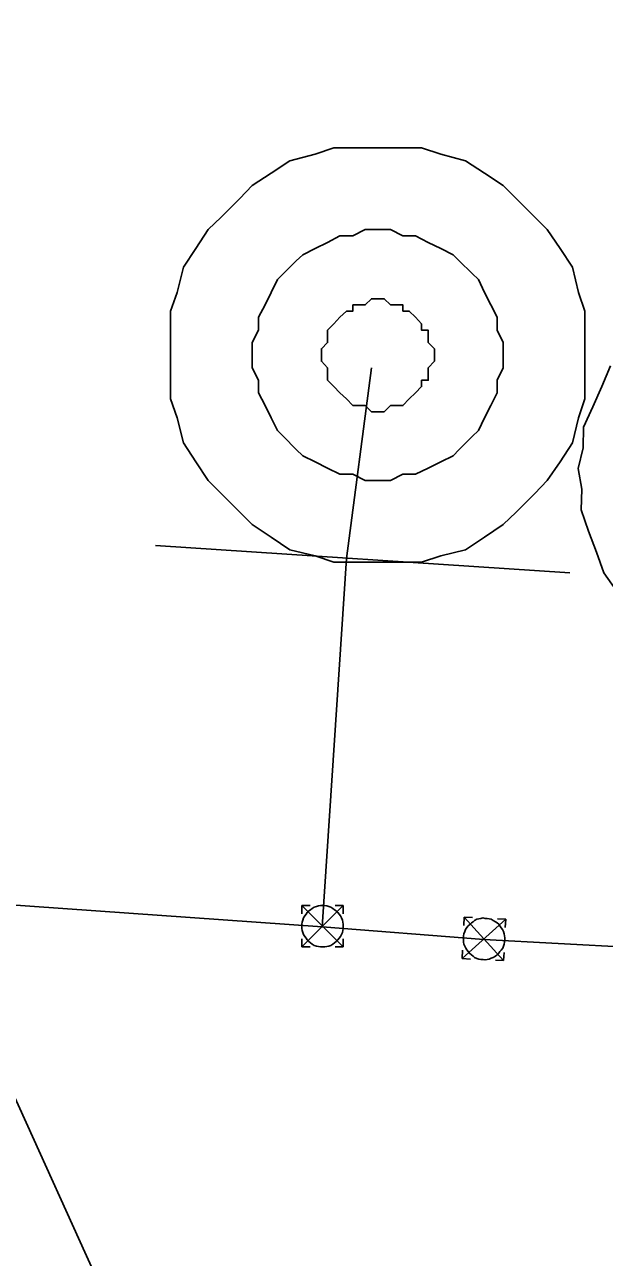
# Model space of a CAD drawing. Extents: x -746464 to -745690, y -1051581 to -1049993.
# Drawn here: x -746315.107 to -746313.708, y -1051022.537 to -1051019.562 of the extents above; entities that cross this region are included whole.
import ezdxf

# ---------------------------------------------------------------- set-up
doc = ezdxf.new("R2010")
doc.units = 0
for name, color, linetype in [('51_PVaK_vodovod_chranicky_objekty', 7, 'Continuous'), ('51_PVaK_vodovod_overena poloha_rad', 7, 'Continuous'), ('55_PREdi_NN_popisy', 7, 'Continuous')]:
    doc.layers.add(name, color=color, linetype=linetype)

msp = doc.modelspace()

# ---------------------------------------------------------------- linework, layer by layer
at = {"layer": '51_PVaK_vodovod_chranicky_objekty'}
for p, q in [((-746313.791, -1051020.885), (-746314.791, -1051020.819)), ((-746314.438, -1051021.788), (-746314.338, -1051021.688)), ((-746314.438, -1051021.688), (-746314.338, -1051021.788)), ((-746314.438, -1051021.688), (-746314.438, -1051021.708)), ((-746314.438, -1051021.688), (-746314.418, -1051021.688)), ((-746314.338, -1051021.688), (-746314.358, -1051021.688)), ((-746314.338, -1051021.688), (-746314.338, -1051021.708)), ((-746314.051, -1051021.816), (-746313.946, -1051021.721)), ((-746314.046, -1051021.716), (-746314.047, -1051021.736)), ((-746314.046, -1051021.716), (-746313.951, -1051021.821)), ((-746314.046, -1051021.716), (-746314.026, -1051021.717)), ((-746313.946, -1051021.721), (-746313.966, -1051021.72)), ((-746313.946, -1051021.721), (-746313.947, -1051021.741)), ((-746314.438, -1051021.788), (-746314.438, -1051021.768)), ((-746314.438, -1051021.788), (-746314.418, -1051021.788)), ((-746314.338, -1051021.788), (-746314.358, -1051021.788)), ((-746314.338, -1051021.788), (-746314.338, -1051021.768)), ((-746314.051, -1051021.816), (-746314.05, -1051021.796)), ((-746314.051, -1051021.816), (-746314.031, -1051021.817)), ((-746313.951, -1051021.821), (-746313.971, -1051021.82)), ((-746313.951, -1051021.821), (-746313.95, -1051021.801))]:
    msp.add_line(p, q, dxfattribs=at)
for points in [[(-746313.755, -1051020.359), (-746313.755, -1051020.314), (-746313.755, -1051020.253), (-746313.77, -1051020.208), (-746313.785, -1051020.147), (-746313.815, -1051020.102), (-746313.846, -1051020.056), (-746313.876, -1051020.026), (-746313.921, -1051019.981), (-746313.952, -1051019.95), (-746313.997, -1051019.92), (-746314.043, -1051019.89), (-746314.103, -1051019.874), (-746314.149, -1051019.859), (-746314.209, -1051019.859), (-746314.255, -1051019.859), (-746314.315, -1051019.859), (-746314.361, -1051019.859), (-746314.406, -1051019.874), (-746314.467, -1051019.89), (-746314.512, -1051019.92), (-746314.558, -1051019.95), (-746314.588, -1051019.981), (-746314.633, -1051020.026), (-746314.664, -1051020.056), (-746314.694, -1051020.102), (-746314.724, -1051020.147), (-746314.739, -1051020.208), (-746314.755, -1051020.253), (-746314.755, -1051020.314), (-746314.755, -1051020.359), (-746314.755, -1051020.42), (-746314.755, -1051020.465), (-746314.739, -1051020.511), (-746314.724, -1051020.571), (-746314.694, -1051020.617), (-746314.664, -1051020.662), (-746314.633, -1051020.693), (-746314.588, -1051020.738), (-746314.558, -1051020.768), (-746314.512, -1051020.799), (-746314.467, -1051020.829), (-746314.406, -1051020.844), (-746314.361, -1051020.859), (-746314.315, -1051020.859), (-746314.255, -1051020.859), (-746314.209, -1051020.859), (-746314.149, -1051020.859), (-746314.103, -1051020.844), (-746314.043, -1051020.829), (-746313.997, -1051020.799), (-746313.952, -1051020.768), (-746313.921, -1051020.738), (-746313.876, -1051020.693), (-746313.846, -1051020.662), (-746313.815, -1051020.617), (-746313.785, -1051020.571), (-746313.77, -1051020.511), (-746313.755, -1051020.465), (-746313.755, -1051020.42), (-746313.755, -1051020.359)], [(-746313.952, -1051020.359), (-746313.952, -1051020.329), (-746313.967, -1051020.299), (-746313.967, -1051020.268), (-746313.982, -1051020.238), (-746313.997, -1051020.208), (-746314.012, -1051020.177), (-746314.027, -1051020.162), (-746314.058, -1051020.132), (-746314.073, -1051020.117), (-746314.103, -1051020.102), (-746314.133, -1051020.087), (-746314.164, -1051020.071), (-746314.194, -1051020.071), (-746314.224, -1051020.056), (-746314.255, -1051020.056), (-746314.285, -1051020.056), (-746314.315, -1051020.071), (-746314.346, -1051020.071), (-746314.376, -1051020.087), (-746314.406, -1051020.102), (-746314.436, -1051020.117), (-746314.452, -1051020.132), (-746314.482, -1051020.162), (-746314.497, -1051020.177), (-746314.512, -1051020.208), (-746314.527, -1051020.238), (-746314.543, -1051020.268), (-746314.543, -1051020.299), (-746314.558, -1051020.329), (-746314.558, -1051020.359), (-746314.558, -1051020.39), (-746314.543, -1051020.42), (-746314.543, -1051020.45), (-746314.527, -1051020.481), (-746314.512, -1051020.511), (-746314.497, -1051020.541), (-746314.482, -1051020.556), (-746314.452, -1051020.587), (-746314.436, -1051020.602), (-746314.406, -1051020.617), (-746314.376, -1051020.632), (-746314.346, -1051020.647), (-746314.315, -1051020.647), (-746314.285, -1051020.662), (-746314.255, -1051020.662), (-746314.224, -1051020.662), (-746314.194, -1051020.647), (-746314.164, -1051020.647), (-746314.133, -1051020.632), (-746314.103, -1051020.617), (-746314.073, -1051020.602), (-746314.058, -1051020.587), (-746314.027, -1051020.556), (-746314.012, -1051020.541), (-746313.997, -1051020.511), (-746313.982, -1051020.481), (-746313.967, -1051020.45), (-746313.967, -1051020.42), (-746313.952, -1051020.39), (-746313.952, -1051020.359)], [(-746314.118, -1051020.359), (-746314.118, -1051020.344), (-746314.133, -1051020.329), (-746314.133, -1051020.314), (-746314.133, -1051020.299), (-746314.149, -1051020.299), (-746314.149, -1051020.284), (-746314.164, -1051020.268), (-746314.179, -1051020.253), (-746314.194, -1051020.253), (-746314.194, -1051020.238), (-746314.209, -1051020.238), (-746314.224, -1051020.238), (-746314.239, -1051020.223), (-746314.255, -1051020.223), (-746314.27, -1051020.223), (-746314.285, -1051020.238), (-746314.3, -1051020.238), (-746314.315, -1051020.238), (-746314.315, -1051020.253), (-746314.33, -1051020.253), (-746314.346, -1051020.268), (-746314.361, -1051020.284), (-746314.376, -1051020.299), (-746314.376, -1051020.314), (-746314.376, -1051020.329), (-746314.391, -1051020.344), (-746314.391, -1051020.359), (-746314.391, -1051020.374), (-746314.376, -1051020.39), (-746314.376, -1051020.405), (-746314.376, -1051020.42), (-746314.361, -1051020.435), (-746314.346, -1051020.45), (-746314.33, -1051020.465), (-746314.315, -1051020.481), (-746314.3, -1051020.481), (-746314.285, -1051020.481), (-746314.27, -1051020.496), (-746314.255, -1051020.496), (-746314.239, -1051020.496), (-746314.224, -1051020.481), (-746314.209, -1051020.481), (-746314.194, -1051020.481), (-746314.179, -1051020.465), (-746314.164, -1051020.45), (-746314.149, -1051020.435), (-746314.149, -1051020.42), (-746314.133, -1051020.42), (-746314.133, -1051020.405), (-746314.133, -1051020.39), (-746314.118, -1051020.374), (-746314.118, -1051020.359)], [(-746313.693, -1051020.385), (-746313.714, -1051020.435), (-746313.736, -1051020.484), (-746313.758, -1051020.533), (-746313.759, -1051020.583), (-746313.771, -1051020.633), (-746313.762, -1051020.683), (-746313.764, -1051020.733), (-746313.746, -1051020.784), (-746313.727, -1051020.835), (-746313.709, -1051020.885), (-746313.68, -1051020.926)], [(-746314.338, -1051021.738), (-746314.338, -1051021.733), (-746314.339, -1051021.728), (-746314.34, -1051021.723), (-746314.342, -1051021.718), (-746314.345, -1051021.713), (-746314.348, -1051021.709), (-746314.351, -1051021.705), (-746314.355, -1051021.701), (-746314.359, -1051021.698), (-746314.363, -1051021.695), (-746314.368, -1051021.692), (-746314.373, -1051021.69), (-746314.378, -1051021.689), (-746314.383, -1051021.688), (-746314.388, -1051021.688), (-746314.393, -1051021.688), (-746314.398, -1051021.689), (-746314.403, -1051021.69), (-746314.408, -1051021.692), (-746314.413, -1051021.695), (-746314.417, -1051021.698), (-746314.421, -1051021.701), (-746314.425, -1051021.705), (-746314.428, -1051021.709), (-746314.431, -1051021.713), (-746314.434, -1051021.718), (-746314.436, -1051021.723), (-746314.437, -1051021.728), (-746314.438, -1051021.733), (-746314.438, -1051021.738), (-746314.438, -1051021.743), (-746314.437, -1051021.748), (-746314.436, -1051021.753), (-746314.434, -1051021.758), (-746314.431, -1051021.763), (-746314.428, -1051021.767), (-746314.425, -1051021.771), (-746314.421, -1051021.775), (-746314.417, -1051021.778), (-746314.413, -1051021.781), (-746314.408, -1051021.784), (-746314.403, -1051021.786), (-746314.398, -1051021.787), (-746314.393, -1051021.788), (-746314.388, -1051021.788), (-746314.383, -1051021.788), (-746314.378, -1051021.787), (-746314.373, -1051021.786), (-746314.368, -1051021.784), (-746314.363, -1051021.781), (-746314.359, -1051021.778), (-746314.355, -1051021.775), (-746314.351, -1051021.771), (-746314.348, -1051021.767), (-746314.345, -1051021.763), (-746314.342, -1051021.758), (-746314.34, -1051021.753), (-746314.339, -1051021.748), (-746314.338, -1051021.743), (-746314.338, -1051021.738)], [(-746313.948, -1051021.771), (-746313.948, -1051021.766), (-746313.949, -1051021.761), (-746313.95, -1051021.756), (-746313.951, -1051021.751), (-746313.954, -1051021.746), (-746313.957, -1051021.742), (-746313.96, -1051021.737), (-746313.963, -1051021.733), (-746313.967, -1051021.73), (-746313.971, -1051021.727), (-746313.976, -1051021.724), (-746313.981, -1051021.721), (-746313.986, -1051021.72), (-746313.991, -1051021.719), (-746313.996, -1051021.719), (-746314.001, -1051021.718), (-746314.006, -1051021.719), (-746314.011, -1051021.72), (-746314.016, -1051021.721), (-746314.021, -1051021.724), (-746314.025, -1051021.727), (-746314.029, -1051021.73), (-746314.033, -1051021.734), (-746314.037, -1051021.737), (-746314.04, -1051021.741), (-746314.043, -1051021.746), (-746314.045, -1051021.751), (-746314.047, -1051021.756), (-746314.048, -1051021.761), (-746314.048, -1051021.766), (-746314.048, -1051021.771), (-746314.048, -1051021.776), (-746314.047, -1051021.781), (-746314.045, -1051021.786), (-746314.042, -1051021.791), (-746314.04, -1051021.795), (-746314.037, -1051021.799), (-746314.033, -1051021.804), (-746314.029, -1051021.807), (-746314.025, -1051021.81), (-746314.021, -1051021.813), (-746314.016, -1051021.816), (-746314.011, -1051021.817), (-746314.006, -1051021.818), (-746314.001, -1051021.818), (-746313.996, -1051021.819), (-746313.991, -1051021.818), (-746313.986, -1051021.817), (-746313.981, -1051021.815), (-746313.976, -1051021.813), (-746313.971, -1051021.81), (-746313.967, -1051021.807), (-746313.963, -1051021.803), (-746313.96, -1051021.799), (-746313.957, -1051021.796), (-746313.953, -1051021.791), (-746313.951, -1051021.786), (-746313.95, -1051021.781), (-746313.949, -1051021.776), (-746313.948, -1051021.771)]]:
    msp.add_lwpolyline(points, dxfattribs=at)
at = {"layer": '51_PVaK_vodovod_overena poloha_rad'}
for p, q in [((-746314.33, -1051020.85), (-746314.27, -1051020.39)), ((-746314.389, -1051021.739), (-746314.33, -1051020.85)), ((-746314.389, -1051021.739), (-746313.999, -1051021.77)), ((-746313.999, -1051021.77), (-746313.557, -1051021.794))]:
    msp.add_line(p, q, dxfattribs=at)
msp.add_lwpolyline([(-746298.34, -1050992.36), (-746299.36, -1050992.94), (-746307.39, -1050999.94), (-746315.48, -1051007.82), (-746317.16, -1051009.75), (-746318.83, -1051008.01), (-746320.21, -1051009.39), (-746327.77, -1051017.65), (-746328.66, -1051023.66), (-746316.47, -1051023.79), (-746316.22, -1051021.61), (-746314.389, -1051021.739)], dxfattribs=at)
at = {"layer": '55_PREdi_NN_popisy'}
msp.add_lwpolyline([(-746313.053, -1051026.744), (-746317.009, -1051018), (-746316.622, -1051009.073)], dxfattribs=at)

doc.saveas('drawing.dxf')
